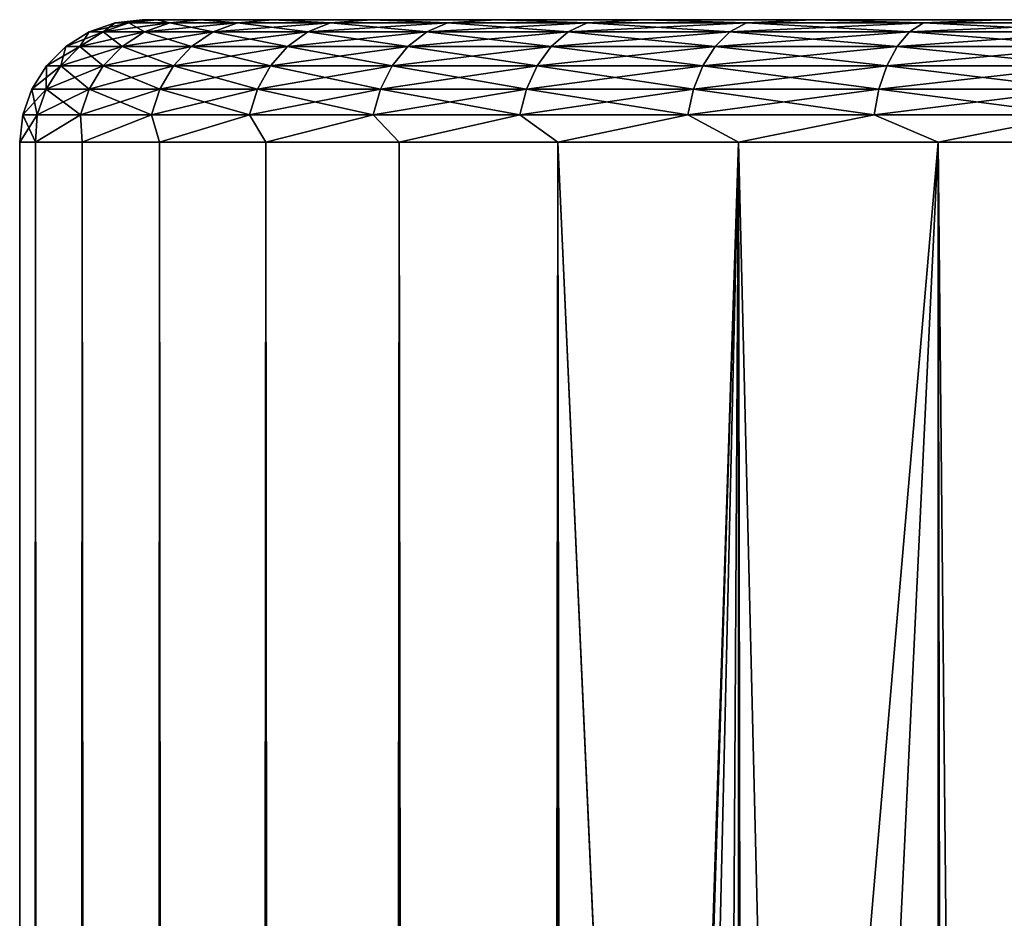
# Model space of a CAD drawing. Extents: x -265 to 265, y 0 to 1027.
# Tile 286 of 295: x 235 to 243, y 1013 to 1020. Entities that reach past the tile are written whole.
import ezdxf

# ---------------------------------------------------------------- set-up
doc = ezdxf.new("R2010")
doc.units = 0
doc.header["$LTSCALE"] = 41.718519
for name, color, linetype in [('102', 7, 'CONTINUOUS'), ('103', 7, 'CONTINUOUS'), ('104', 7, 'CONTINUOUS'), ('107', 7, 'CONTINUOUS'), ('108', 7, 'CONTINUOUS')]:
    doc.layers.add(name, color=color, linetype=linetype)

msp = doc.modelspace()

# ---------------------------------------------------------------- linework, layer by layer
at = {"layer": '102', "color": 7, "linetype": 'CONTINUOUS'}
for points in [[(236, 1020), (236.1198, 1020, 1.8273), (236.1198, 1020, -1.8273), (236, 1020)], [(236.1198, 1020, 1.8273), (236.477, 1020, 3.6234), (236.1198, 1020, -1.8273), (236.1198, 1020, 1.8273)], [(236.1198, 1020, -1.8273), (236.477, 1020, 3.6234), (236.477, 1020, -3.6234), (236.1198, 1020, -1.8273)], [(236.477, 1020, 3.6234), (237.0657, 1020, 5.3575), (236.477, 1020, -3.6234), (236.477, 1020, 3.6234)], [(236.477, 1020, -3.6234), (237.0657, 1020, 5.3575), (237.0657, 1020, -5.3575), (236.477, 1020, -3.6234)], [(237.0657, 1020, 5.3575), (237.8756, 1020, 7), (237.0657, 1020, -5.3575), (237.0657, 1020, 5.3575)], [(237.0657, 1020, -5.3575), (237.8756, 1020, 7), (237.8756, 1020, -7), (237.0657, 1020, -5.3575)], [(237.8756, 1020, 7), (238.893, 1020, 8.5226), (237.8756, 1020, -7), (237.8756, 1020, 7)], [(237.8756, 1020, -7), (238.893, 1020, 8.5226), (238.893, 1020, -8.5226), (237.8756, 1020, -7)], [(238.893, 1020, 8.5226), (240.1005, 1020, 9.8995), (238.893, 1020, -8.5226), (238.893, 1020, 8.5226)], [(238.893, 1020, -8.5226), (240.1005, 1020, 9.8995), (240.1005, 1020, -9.8995), (238.893, 1020, -8.5226)], [(240.1005, 1020, 9.8995), (241.4773, 1020, 11.1069), (240.1005, 1020, -9.8995), (240.1005, 1020, 9.8995)], [(240.1005, 1020, -9.8995), (241.4773, 1020, 11.1069), (241.4773, 1020, -11.1069), (240.1005, 1020, -9.8995)], [(241.4773, 1020, 11.1069), (243, 1020, 12.1243), (241.4773, 1020, -11.1069), (241.4773, 1020, 11.1069)], [(241.4773, 1020, -11.1069), (243, 1020, 12.1243), (243, 1020, -12.1243), (241.4773, 1020, -11.1069)], [(243, 1020, 12.1243), (244.6424, 1020, 12.9343), (243, 1020, -12.1243), (243, 1020, 12.1243)], [(243, 1020, -12.1243), (244.6424, 1020, 12.9343), (244.6424, 1020, -12.9343), (243, 1020, -12.1243)]]:
    msp.add_3dface(points, dxfattribs=at)
at = {"layer": '103', "color": 7, "linetype": 'CONTINUOUS'}
for points in [[(235, 1), (235.1283, 1, 1.9579), (235, 1019), (235, 1)], [(235, 1019), (235.1283, 1, 1.9579), (235.1283, 1019, 1.9579), (235, 1019)], [(235.1283, 1, 1.9579), (235.5111, 1, 3.8823), (235.1283, 1019, 1.9579), (235.1283, 1, 1.9579)], [(235.1283, 1019, 1.9579), (235.5111, 1, 3.8823), (235.5111, 1019, 3.8823), (235.1283, 1019, 1.9579)], [(235.5111, 1, 3.8823), (236.1418, 1, 5.7403), (235.5111, 1019, 3.8823), (235.5111, 1, 3.8823)], [(235.5111, 1019, 3.8823), (236.1418, 1, 5.7403), (236.1418, 1019, 5.7403), (235.5111, 1019, 3.8823)], [(236.1418, 1, 5.7403), (237.0096, 1, 7.5), (236.1418, 1019, 5.7403), (236.1418, 1, 5.7403)], [(236.1418, 1019, 5.7403), (237.0096, 1, 7.5), (237.0096, 1019, 7.5), (236.1418, 1019, 5.7403)], [(237.0096, 1, 7.5), (238.0997, 1, 9.1314), (237.0096, 1019, 7.5), (237.0096, 1, 7.5)], [(237.0096, 1019, 7.5), (238.0997, 1, 9.1314), (238.0997, 1019, 9.1314), (237.0096, 1019, 7.5)], [(238.0997, 1, 9.1314), (239.3934, 1, 10.6066), (238.0997, 1019, 9.1314), (238.0997, 1, 9.1314)], [(238.0997, 1019, 9.1314), (239.3934, 1, 10.6066), (239.3934, 1019, 10.6066), (238.0997, 1019, 9.1314)], [(239.3934, 1, 10.6066), (240.8686, 1, 11.9003), (239.3934, 1019, 10.6066), (239.3934, 1, 10.6066)], [(239.3934, 1019, 10.6066), (240.8686, 1, 11.9003), (240.8686, 1019, 11.9003), (239.3934, 1019, 10.6066)], [(240.8686, 1, 11.9003), (242.5, 1, 12.9904), (240.8686, 1019, 11.9003), (240.8686, 1, 11.9003)], [(240.8686, 1019, 11.9003), (242.5, 1, 12.9904), (242.5, 1019, 12.9904), (240.8686, 1019, 11.9003)], [(242.5, 1, 12.9904), (244.2597, 1, 13.8582), (242.5, 1019, 12.9904), (242.5, 1, 12.9904)], [(242.5, 1019, 12.9904), (244.2597, 1, 13.8582), (244.2597, 1019, 13.8582), (242.5, 1019, 12.9904)]]:
    msp.add_3dface(points, dxfattribs=at)
at = {"layer": '104', "color": 7, "linetype": 'CONTINUOUS'}
for points in [[(235, 1), (235, 1019), (235.1283, 1019, -1.9579), (235, 1)], [(235.1283, 1, -1.9579), (235, 1), (235.1283, 1019, -1.9579), (235.1283, 1, -1.9579)], [(235.5111, 1, -3.8823), (235.1283, 1, -1.9579), (235.5111, 1019, -3.8823), (235.5111, 1, -3.8823)], [(235.5111, 1019, -3.8823), (235.1283, 1, -1.9579), (235.1283, 1019, -1.9579), (235.5111, 1019, -3.8823)], [(236.1418, 1, -5.7403), (235.5111, 1, -3.8823), (236.1418, 1019, -5.7403), (236.1418, 1, -5.7403)], [(236.1418, 1019, -5.7403), (235.5111, 1, -3.8823), (235.5111, 1019, -3.8823), (236.1418, 1019, -5.7403)], [(237.0096, 1, -7.5), (236.1418, 1, -5.7403), (237.0096, 1019, -7.5), (237.0096, 1, -7.5)], [(237.0096, 1019, -7.5), (236.1418, 1, -5.7403), (236.1418, 1019, -5.7403), (237.0096, 1019, -7.5)], [(238.0997, 1, -9.1314), (237.0096, 1, -7.5), (238.0997, 1019, -9.1314), (238.0997, 1, -9.1314)], [(238.0997, 1019, -9.1314), (237.0096, 1, -7.5), (237.0096, 1019, -7.5), (238.0997, 1019, -9.1314)], [(239.3934, 1, -10.6066), (238.0997, 1, -9.1314), (239.3934, 1019, -10.6066), (239.3934, 1, -10.6066)], [(239.3934, 1019, -10.6066), (238.0997, 1, -9.1314), (238.0997, 1019, -9.1314), (239.3934, 1019, -10.6066)], [(239.3934, 1, -10.6066), (239.3934, 1019, -10.6066), (240.25, 1000, -11.399), (239.3934, 1, -10.6066)], [(239.3934, 1019, -10.6066), (240.8686, 1019, -11.9003), (240.25, 1000, -11.399), (239.3934, 1019, -10.6066)], [(240.25, 1000, -11.399), (240.8686, 1019, -11.9003), (240.3049, 1001.0332, -11.4457), (240.25, 1000, -11.399)], [(240.3049, 1001.0332, -11.4457), (240.8686, 1019, -11.9003), (240.475, 1002.0825, -11.5877), (240.3049, 1001.0332, -11.4457)], [(240.475, 1002.0825, -11.5877), (240.8686, 1019, -11.9003), (240.7756, 1003.158, -11.8284), (240.475, 1002.0825, -11.5877)], [(240.7756, 1003.158, -11.8284), (240.8686, 1019, -11.9003), (241.2277, 1004.2554, -12.1674), (240.7756, 1003.158, -11.8284)], [(240.8686, 1019, -11.9003), (242.5, 1019, -12.9904), (241.2277, 1004.2554, -12.1674), (240.8686, 1019, -11.9003)], [(241.2277, 1004.2554, -12.1674), (242.5, 1019, -12.9904), (241.8467, 1005.3466, -12.5906), (241.2277, 1004.2554, -12.1674)], [(241.8467, 1005.3466, -12.5906), (242.5, 1019, -12.9904), (242.6263, 1006.379, -13.0625), (241.8467, 1005.3466, -12.5906)], [(242.5, 1019, -12.9904), (244.2597, 1019, -13.8582), (242.6263, 1006.379, -13.0625), (242.5, 1019, -12.9904)], [(242.6263, 1006.379, -13.0625), (244.2597, 1019, -13.8582), (243.5387, 1007.3016, -13.537), (242.6263, 1006.379, -13.0625)]]:
    msp.add_3dface(points, dxfattribs=at)
at = {"layer": '107', "color": 7, "linetype": 'CONTINUOUS'}
for points in [[(235.6807, 1019.9014, 1.8089), (235.7786, 1019.9752), (235.5669, 1019.9014), (235.6807, 1019.9014, 1.8089)], [(235.8907, 1019.9752, 1.7824), (235.7786, 1019.9752), (235.6807, 1019.9014, 1.8089), (235.8907, 1019.9752, 1.7824)], [(236.0204, 1019.9014, 3.5894), (235.8907, 1019.9752, 1.7824), (235.6807, 1019.9014, 1.8089), (236.0204, 1019.9014, 3.5894)], [(235.8907, 1019.9752, 1.7824), (236, 1020), (235.7786, 1019.9752), (235.8907, 1019.9752, 1.7824)], [(236.1198, 1020, 1.8273), (236, 1020), (235.8907, 1019.9752, 1.7824), (236.1198, 1020, 1.8273)], [(236.2254, 1019.9752, 3.5367), (236.1198, 1020, 1.8273), (235.8907, 1019.9752, 1.7824), (236.2254, 1019.9752, 3.5367)], [(236.2254, 1019.9752, 3.5367), (235.8907, 1019.9752, 1.7824), (236.0204, 1019.9014, 3.5894), (236.2254, 1019.9752, 3.5367)], [(236.5805, 1019.9014, 5.3132), (236.2254, 1019.9752, 3.5367), (236.0204, 1019.9014, 3.5894), (236.5805, 1019.9014, 5.3132)], [(236.477, 1020, 3.6234), (236.1198, 1020, 1.8273), (236.2254, 1019.9752, 3.5367), (236.477, 1020, 3.6234)], [(236.7773, 1019.9752, 5.2353), (236.477, 1020, 3.6234), (236.2254, 1019.9752, 3.5367), (236.7773, 1019.9752, 5.2353)], [(236.7773, 1019.9752, 5.2353), (236.2254, 1019.9752, 3.5367), (236.5805, 1019.9014, 5.3132), (236.7773, 1019.9752, 5.2353)], [(237.0657, 1020, 5.3575), (236.477, 1020, 3.6234), (236.7773, 1019.9752, 5.2353), (237.0657, 1020, 5.3575)], [(237.3522, 1019.9014, 6.9532), (236.7773, 1019.9752, 5.2353), (236.5805, 1019.9014, 5.3132), (237.3522, 1019.9014, 6.9532)], [(237.5377, 1019.9752, 6.8512), (237.0657, 1020, 5.3575), (236.7773, 1019.9752, 5.2353), (237.5377, 1019.9752, 6.8512)], [(237.5377, 1019.9752, 6.8512), (236.7773, 1019.9752, 5.2353), (237.3522, 1019.9014, 6.9532), (237.5377, 1019.9752, 6.8512)], [(237.8756, 1020, 7), (237.0657, 1020, 5.3575), (237.5377, 1019.9752, 6.8512), (237.8756, 1020, 7)], [(238.3234, 1019.9014, 8.4835), (237.5377, 1019.9752, 6.8512), (237.3522, 1019.9014, 6.9532), (238.3234, 1019.9014, 8.4835)], [(238.4946, 1019.9752, 8.3591), (237.8756, 1020, 7), (237.5377, 1019.9752, 6.8512), (238.4946, 1019.9752, 8.3591)], [(238.4946, 1019.9752, 8.3591), (237.5377, 1019.9752, 6.8512), (238.3234, 1019.9014, 8.4835), (238.4946, 1019.9752, 8.3591)], [(238.893, 1020, 8.5226), (237.8756, 1020, 7), (238.4946, 1019.9752, 8.3591), (238.893, 1020, 8.5226)], [(239.4787, 1019.9014, 9.8801), (238.4946, 1019.9752, 8.3591), (238.3234, 1019.9014, 8.4835), (239.4787, 1019.9014, 9.8801)], [(239.633, 1019.9752, 9.7352), (238.893, 1020, 8.5226), (238.4946, 1019.9752, 8.3591), (239.633, 1019.9752, 9.7352)], [(239.633, 1019.9752, 9.7352), (238.4946, 1019.9752, 8.3591), (239.4787, 1019.9014, 9.8801), (239.633, 1019.9752, 9.7352)], [(240.1005, 1020, 9.8995), (238.893, 1020, 8.5226), (239.633, 1019.9752, 9.7352), (240.1005, 1020, 9.8995)], [(240.8, 1019.9014, 11.1209), (239.633, 1019.9752, 9.7352), (239.4787, 1019.9014, 9.8801), (240.8, 1019.9014, 11.1209)], [(240.9349, 1019.9752, 10.9578), (240.1005, 1020, 9.8995), (239.633, 1019.9752, 9.7352), (240.9349, 1019.9752, 10.9578)], [(240.9349, 1019.9752, 10.9578), (239.633, 1019.9752, 9.7352), (240.8, 1019.9014, 11.1209), (240.9349, 1019.9752, 10.9578)], [(241.4773, 1020, 11.1069), (240.1005, 1020, 9.8995), (240.9349, 1019.9752, 10.9578), (241.4773, 1020, 11.1069)], [(242.2664, 1019.9014, 12.1862), (240.9349, 1019.9752, 10.9578), (240.8, 1019.9014, 11.1209), (242.2664, 1019.9014, 12.1862)], [(242.3798, 1019.9752, 12.0075), (241.4773, 1020, 11.1069), (240.9349, 1019.9752, 10.9578), (242.3798, 1019.9752, 12.0075)], [(242.3798, 1019.9752, 12.0075), (240.9349, 1019.9752, 10.9578), (242.2664, 1019.9014, 12.1862), (242.3798, 1019.9752, 12.0075)], [(243, 1020, 12.1243), (241.4773, 1020, 11.1069), (242.3798, 1019.9752, 12.0075), (243, 1020, 12.1243)], [(243.8547, 1019.9014, 13.0594), (242.3798, 1019.9752, 12.0075), (242.2664, 1019.9014, 12.1862), (243.8547, 1019.9014, 13.0594)], [(243.9448, 1019.9752, 12.8679), (243, 1020, 12.1243), (242.3798, 1019.9752, 12.0075), (243.9448, 1019.9752, 12.8679)], [(243.9448, 1019.9752, 12.8679), (242.3798, 1019.9752, 12.0075), (243.8547, 1019.9014, 13.0594), (243.9448, 1019.9752, 12.8679)], [(244.6424, 1020, 12.9343), (243, 1020, 12.1243), (243.9448, 1019.9752, 12.8679), (244.6424, 1020, 12.9343)], [(235.4923, 1019.7823, 1.8327), (235.5669, 1019.9014), (235.377, 1019.7823), (235.4923, 1019.7823, 1.8327)], [(235.6807, 1019.9014, 1.8089), (235.5669, 1019.9014), (235.4923, 1019.7823, 1.8327), (235.6807, 1019.9014, 1.8089)], [(235.8364, 1019.7823, 3.6366), (235.6807, 1019.9014, 1.8089), (235.4923, 1019.7823, 1.8327), (235.8364, 1019.7823, 3.6366)], [(236.0204, 1019.9014, 3.5894), (235.6807, 1019.9014, 1.8089), (235.8364, 1019.7823, 3.6366), (236.0204, 1019.9014, 3.5894)], [(236.4039, 1019.7823, 5.3831), (236.0204, 1019.9014, 3.5894), (235.8364, 1019.7823, 3.6366), (236.4039, 1019.7823, 5.3831)], [(236.5805, 1019.9014, 5.3132), (236.0204, 1019.9014, 3.5894), (236.4039, 1019.7823, 5.3831), (236.5805, 1019.9014, 5.3132)], [(237.1858, 1019.7823, 7.0447), (236.5805, 1019.9014, 5.3132), (236.4039, 1019.7823, 5.3831), (237.1858, 1019.7823, 7.0447)], [(237.3522, 1019.9014, 6.9532), (236.5805, 1019.9014, 5.3132), (237.1858, 1019.7823, 7.0447), (237.3522, 1019.9014, 6.9532)], [(238.1698, 1019.7823, 8.5952), (237.3522, 1019.9014, 6.9532), (237.1858, 1019.7823, 7.0447), (238.1698, 1019.7823, 8.5952)], [(238.3234, 1019.9014, 8.4835), (237.3522, 1019.9014, 6.9532), (238.1698, 1019.7823, 8.5952), (238.3234, 1019.9014, 8.4835)], [(239.3403, 1019.7823, 10.0101), (238.3234, 1019.9014, 8.4835), (238.1698, 1019.7823, 8.5952), (239.3403, 1019.7823, 10.0101)], [(239.4787, 1019.9014, 9.8801), (238.3234, 1019.9014, 8.4835), (239.3403, 1019.7823, 10.0101), (239.4787, 1019.9014, 9.8801)], [(240.679, 1019.7823, 11.2672), (239.4787, 1019.9014, 9.8801), (239.3403, 1019.7823, 10.0101), (240.679, 1019.7823, 11.2672)], [(240.8, 1019.9014, 11.1209), (239.4787, 1019.9014, 9.8801), (240.679, 1019.7823, 11.2672), (240.8, 1019.9014, 11.1209)], [(242.1646, 1019.7823, 12.3466), (240.8, 1019.9014, 11.1209), (240.679, 1019.7823, 11.2672), (242.1646, 1019.7823, 12.3466)], [(242.2664, 1019.9014, 12.1862), (240.8, 1019.9014, 11.1209), (242.1646, 1019.7823, 12.3466), (242.2664, 1019.9014, 12.1862)], [(243.7738, 1019.7823, 13.2313), (242.2664, 1019.9014, 12.1862), (242.1646, 1019.7823, 12.3466), (243.7738, 1019.7823, 13.2313)], [(243.8547, 1019.9014, 13.0594), (242.2664, 1019.9014, 12.1862), (243.7738, 1019.7823, 13.2313), (243.8547, 1019.9014, 13.0594)], [(235.335, 1019.6238, 1.8526), (235.377, 1019.7823), (235.2184, 1019.6238), (235.335, 1019.6238, 1.8526)], [(235.4923, 1019.7823, 1.8327), (235.377, 1019.7823), (235.335, 1019.6238, 1.8526), (235.4923, 1019.7823, 1.8327)], [(235.6828, 1019.6238, 3.676), (235.4923, 1019.7823, 1.8327), (235.335, 1019.6238, 1.8526), (235.6828, 1019.6238, 3.676)], [(235.8364, 1019.7823, 3.6366), (235.4923, 1019.7823, 1.8327), (235.6828, 1019.6238, 3.676), (235.8364, 1019.7823, 3.6366)], [(236.2565, 1019.6238, 5.4415), (235.8364, 1019.7823, 3.6366), (235.6828, 1019.6238, 3.676), (236.2565, 1019.6238, 5.4415)], [(236.4039, 1019.7823, 5.3831), (235.8364, 1019.7823, 3.6366), (236.2565, 1019.6238, 5.4415), (236.4039, 1019.7823, 5.3831)], [(237.0468, 1019.6238, 7.1211), (236.4039, 1019.7823, 5.3831), (236.2565, 1019.6238, 5.4415), (237.0468, 1019.6238, 7.1211)], [(237.1858, 1019.7823, 7.0447), (236.4039, 1019.7823, 5.3831), (237.0468, 1019.6238, 7.1211), (237.1858, 1019.7823, 7.0447)], [(238.0415, 1019.6238, 8.6884), (237.1858, 1019.7823, 7.0447), (237.0468, 1019.6238, 7.1211), (238.0415, 1019.6238, 8.6884)], [(238.1698, 1019.7823, 8.5952), (237.1858, 1019.7823, 7.0447), (238.0415, 1019.6238, 8.6884), (238.1698, 1019.7823, 8.5952)], [(239.2247, 1019.6238, 10.1187), (238.1698, 1019.7823, 8.5952), (238.0415, 1019.6238, 8.6884), (239.2247, 1019.6238, 10.1187)], [(239.3403, 1019.7823, 10.0101), (238.1698, 1019.7823, 8.5952), (239.2247, 1019.6238, 10.1187), (239.3403, 1019.7823, 10.0101)], [(240.5779, 1019.6238, 11.3894), (239.3403, 1019.7823, 10.0101), (239.2247, 1019.6238, 10.1187), (240.5779, 1019.6238, 11.3894)], [(240.679, 1019.7823, 11.2672), (239.3403, 1019.7823, 10.0101), (240.5779, 1019.6238, 11.3894), (240.679, 1019.7823, 11.2672)], [(242.0796, 1019.6238, 12.4805), (240.679, 1019.7823, 11.2672), (240.5779, 1019.6238, 11.3894), (242.0796, 1019.6238, 12.4805)], [(242.1646, 1019.7823, 12.3466), (240.679, 1019.7823, 11.2672), (242.0796, 1019.6238, 12.4805), (242.1646, 1019.7823, 12.3466)], [(243.7063, 1019.6238, 13.3747), (242.1646, 1019.7823, 12.3466), (242.0796, 1019.6238, 12.4805), (243.7063, 1019.6238, 13.3747)], [(243.7738, 1019.7823, 13.2313), (242.1646, 1019.7823, 12.3466), (243.7063, 1019.6238, 13.3747), (243.7738, 1019.7823, 13.2313)], [(235.2166, 1019.4341, 1.8676), (235.2184, 1019.6238), (235.0991, 1019.4341), (235.2166, 1019.4341, 1.8676)], [(235.335, 1019.6238, 1.8526), (235.2184, 1019.6238), (235.2166, 1019.4341, 1.8676), (235.335, 1019.6238, 1.8526)], [(235.5673, 1019.4341, 3.7057), (235.335, 1019.6238, 1.8526), (235.2166, 1019.4341, 1.8676), (235.5673, 1019.4341, 3.7057)], [(235.6828, 1019.6238, 3.676), (235.335, 1019.6238, 1.8526), (235.5673, 1019.4341, 3.7057), (235.6828, 1019.6238, 3.676)], [(236.1455, 1019.4341, 5.4854), (235.6828, 1019.6238, 3.676), (235.5673, 1019.4341, 3.7057), (236.1455, 1019.4341, 5.4854)], [(236.2565, 1019.6238, 5.4415), (235.6828, 1019.6238, 3.676), (236.1455, 1019.4341, 5.4854), (236.2565, 1019.6238, 5.4415)], [(236.9423, 1019.4341, 7.1785), (236.2565, 1019.6238, 5.4415), (236.1455, 1019.4341, 5.4854), (236.9423, 1019.4341, 7.1785)], [(237.0468, 1019.6238, 7.1211), (236.2565, 1019.6238, 5.4415), (236.9423, 1019.4341, 7.1785), (237.0468, 1019.6238, 7.1211)], [(237.9449, 1019.4341, 8.7585), (237.0468, 1019.6238, 7.1211), (236.9423, 1019.4341, 7.1785), (237.9449, 1019.4341, 8.7585)], [(238.0415, 1019.6238, 8.6884), (237.0468, 1019.6238, 7.1211), (237.9449, 1019.4341, 8.7585), (238.0415, 1019.6238, 8.6884)], [(239.1377, 1019.4341, 10.2003), (238.0415, 1019.6238, 8.6884), (237.9449, 1019.4341, 8.7585), (239.1377, 1019.4341, 10.2003)], [(239.2247, 1019.6238, 10.1187), (238.0415, 1019.6238, 8.6884), (239.1377, 1019.4341, 10.2003), (239.2247, 1019.6238, 10.1187)], [(240.5018, 1019.4341, 11.4813), (239.2247, 1019.6238, 10.1187), (239.1377, 1019.4341, 10.2003), (240.5018, 1019.4341, 11.4813)], [(240.5779, 1019.6238, 11.3894), (239.2247, 1019.6238, 10.1187), (240.5018, 1019.4341, 11.4813), (240.5779, 1019.6238, 11.3894)], [(242.0157, 1019.4341, 12.5812), (240.5779, 1019.6238, 11.3894), (240.5018, 1019.4341, 11.4813), (242.0157, 1019.4341, 12.5812)], [(242.0796, 1019.6238, 12.4805), (240.5779, 1019.6238, 11.3894), (242.0157, 1019.4341, 12.5812), (242.0796, 1019.6238, 12.4805)], [(243.6555, 1019.4341, 13.4827), (242.0796, 1019.6238, 12.4805), (242.0157, 1019.4341, 12.5812), (243.6555, 1019.4341, 13.4827)], [(243.7063, 1019.6238, 13.3747), (242.0796, 1019.6238, 12.4805), (243.6555, 1019.4341, 13.4827), (243.7063, 1019.6238, 13.3747)], [(235.1432, 1019.2225, 1.8769), (235.0991, 1019.4341), (235.0251, 1019.2225), (235.1432, 1019.2225, 1.8769)], [(235.2166, 1019.4341, 1.8676), (235.0991, 1019.4341), (235.1432, 1019.2225, 1.8769), (235.2166, 1019.4341, 1.8676)], [(235.4955, 1019.2225, 3.7241), (235.2166, 1019.4341, 1.8676), (235.1432, 1019.2225, 1.8769), (235.4955, 1019.2225, 3.7241)], [(235.5673, 1019.4341, 3.7057), (235.2166, 1019.4341, 1.8676), (235.4955, 1019.2225, 3.7241), (235.5673, 1019.4341, 3.7057)], [(236.0767, 1019.2225, 5.5126), (235.5673, 1019.4341, 3.7057), (235.4955, 1019.2225, 3.7241), (236.0767, 1019.2225, 5.5126)], [(236.1455, 1019.4341, 5.4854), (235.5673, 1019.4341, 3.7057), (236.0767, 1019.2225, 5.5126), (236.1455, 1019.4341, 5.4854)], [(236.8774, 1019.2225, 7.2142), (236.1455, 1019.4341, 5.4854), (236.0767, 1019.2225, 5.5126), (236.8774, 1019.2225, 7.2142)], [(236.9423, 1019.4341, 7.1785), (236.1455, 1019.4341, 5.4854), (236.8774, 1019.2225, 7.2142), (236.9423, 1019.4341, 7.1785)], [(237.885, 1019.2225, 8.802), (236.9423, 1019.4341, 7.1785), (236.8774, 1019.2225, 7.2142), (237.885, 1019.2225, 8.802)], [(237.9449, 1019.4341, 8.7585), (236.9423, 1019.4341, 7.1785), (237.885, 1019.2225, 8.802), (237.9449, 1019.4341, 8.7585)], [(239.0837, 1019.2225, 10.251), (237.9449, 1019.4341, 8.7585), (237.885, 1019.2225, 8.802), (239.0837, 1019.2225, 10.251)], [(239.1377, 1019.4341, 10.2003), (237.9449, 1019.4341, 8.7585), (239.0837, 1019.2225, 10.251), (239.1377, 1019.4341, 10.2003)], [(240.4546, 1019.2225, 11.5384), (239.1377, 1019.4341, 10.2003), (239.0837, 1019.2225, 10.251), (240.4546, 1019.2225, 11.5384)], [(240.5018, 1019.4341, 11.4813), (239.1377, 1019.4341, 10.2003), (240.4546, 1019.2225, 11.5384), (240.5018, 1019.4341, 11.4813)], [(241.976, 1019.2225, 12.6437), (240.5018, 1019.4341, 11.4813), (240.4546, 1019.2225, 11.5384), (241.976, 1019.2225, 12.6437)], [(242.0157, 1019.4341, 12.5812), (240.5018, 1019.4341, 11.4813), (241.976, 1019.2225, 12.6437), (242.0157, 1019.4341, 12.5812)], [(243.624, 1019.2225, 13.5497), (242.0157, 1019.4341, 12.5812), (241.976, 1019.2225, 12.6437), (243.624, 1019.2225, 13.5497)], [(243.6555, 1019.4341, 13.4827), (242.0157, 1019.4341, 12.5812), (243.624, 1019.2225, 13.5497), (243.6555, 1019.4341, 13.4827)], [(235, 1019), (235.1283, 1019, 1.9579), (235.0251, 1019.2225), (235, 1019)], [(235.1283, 1019, 1.9579), (235.1432, 1019.2225, 1.8769), (235.0251, 1019.2225), (235.1283, 1019, 1.9579)], [(235.1283, 1019, 1.9579), (235.5111, 1019, 3.8823), (235.4955, 1019.2225, 3.7241), (235.1283, 1019, 1.9579)], [(235.1283, 1019, 1.9579), (235.4955, 1019.2225, 3.7241), (235.1432, 1019.2225, 1.8769), (235.1283, 1019, 1.9579)], [(235.5111, 1019, 3.8823), (236.0767, 1019.2225, 5.5126), (235.4955, 1019.2225, 3.7241), (235.5111, 1019, 3.8823)], [(235.5111, 1019, 3.8823), (236.1418, 1019, 5.7403), (236.0767, 1019.2225, 5.5126), (235.5111, 1019, 3.8823)], [(236.1418, 1019, 5.7403), (236.8774, 1019.2225, 7.2142), (236.0767, 1019.2225, 5.5126), (236.1418, 1019, 5.7403)], [(236.1418, 1019, 5.7403), (237.0096, 1019, 7.5), (236.8774, 1019.2225, 7.2142), (236.1418, 1019, 5.7403)], [(237.0096, 1019, 7.5), (237.885, 1019.2225, 8.802), (236.8774, 1019.2225, 7.2142), (237.0096, 1019, 7.5)], [(237.0096, 1019, 7.5), (238.0997, 1019, 9.1314), (237.885, 1019.2225, 8.802), (237.0096, 1019, 7.5)], [(238.0997, 1019, 9.1314), (239.0837, 1019.2225, 10.251), (237.885, 1019.2225, 8.802), (238.0997, 1019, 9.1314)], [(238.0997, 1019, 9.1314), (239.3934, 1019, 10.6066), (239.0837, 1019.2225, 10.251), (238.0997, 1019, 9.1314)], [(239.3934, 1019, 10.6066), (240.4546, 1019.2225, 11.5384), (239.0837, 1019.2225, 10.251), (239.3934, 1019, 10.6066)], [(239.3934, 1019, 10.6066), (240.8686, 1019, 11.9003), (240.4546, 1019.2225, 11.5384), (239.3934, 1019, 10.6066)], [(240.8686, 1019, 11.9003), (241.976, 1019.2225, 12.6437), (240.4546, 1019.2225, 11.5384), (240.8686, 1019, 11.9003)], [(240.8686, 1019, 11.9003), (242.5, 1019, 12.9904), (241.976, 1019.2225, 12.6437), (240.8686, 1019, 11.9003)], [(242.5, 1019, 12.9904), (243.624, 1019.2225, 13.5497), (241.976, 1019.2225, 12.6437), (242.5, 1019, 12.9904)], [(242.5, 1019, 12.9904), (244.2597, 1019, 13.8582), (243.624, 1019.2225, 13.5497), (242.5, 1019, 12.9904)]]:
    msp.add_3dface(points, dxfattribs=at)
at = {"layer": '108', "color": 7, "linetype": 'CONTINUOUS'}
for points in [[(235.5669, 1019.9014), (235.7786, 1019.9752), (235.8907, 1019.9752, -1.7824), (235.5669, 1019.9014)], [(235.5669, 1019.9014), (235.8907, 1019.9752, -1.7824), (235.6807, 1019.9014, -1.8089), (235.5669, 1019.9014)], [(235.8907, 1019.9752, -1.7824), (236.2254, 1019.9752, -3.5367), (235.6807, 1019.9014, -1.8089), (235.8907, 1019.9752, -1.7824)], [(235.6807, 1019.9014, -1.8089), (236.2254, 1019.9752, -3.5367), (236.0204, 1019.9014, -3.5894), (235.6807, 1019.9014, -1.8089)], [(236, 1020), (236.1198, 1020, -1.8273), (235.7786, 1019.9752), (236, 1020)], [(235.7786, 1019.9752), (236.1198, 1020, -1.8273), (235.8907, 1019.9752, -1.7824), (235.7786, 1019.9752)], [(235.8907, 1019.9752, -1.7824), (236.1198, 1020, -1.8273), (236.2254, 1019.9752, -3.5367), (235.8907, 1019.9752, -1.7824)], [(236.2254, 1019.9752, -3.5367), (236.7773, 1019.9752, -5.2353), (236.0204, 1019.9014, -3.5894), (236.2254, 1019.9752, -3.5367)], [(236.0204, 1019.9014, -3.5894), (236.7773, 1019.9752, -5.2353), (236.5805, 1019.9014, -5.3132), (236.0204, 1019.9014, -3.5894)], [(236.1198, 1020, -1.8273), (236.477, 1020, -3.6234), (236.2254, 1019.9752, -3.5367), (236.1198, 1020, -1.8273)], [(236.2254, 1019.9752, -3.5367), (236.477, 1020, -3.6234), (236.7773, 1019.9752, -5.2353), (236.2254, 1019.9752, -3.5367)], [(236.477, 1020, -3.6234), (237.0657, 1020, -5.3575), (236.7773, 1019.9752, -5.2353), (236.477, 1020, -3.6234)], [(236.7773, 1019.9752, -5.2353), (237.5377, 1019.9752, -6.8512), (236.5805, 1019.9014, -5.3132), (236.7773, 1019.9752, -5.2353)], [(236.5805, 1019.9014, -5.3132), (237.5377, 1019.9752, -6.8512), (237.3522, 1019.9014, -6.9532), (236.5805, 1019.9014, -5.3132)], [(236.7773, 1019.9752, -5.2353), (237.0657, 1020, -5.3575), (237.5377, 1019.9752, -6.8512), (236.7773, 1019.9752, -5.2353)], [(237.0657, 1020, -5.3575), (237.8756, 1020, -7), (237.5377, 1019.9752, -6.8512), (237.0657, 1020, -5.3575)], [(237.5377, 1019.9752, -6.8512), (238.4946, 1019.9752, -8.3591), (237.3522, 1019.9014, -6.9532), (237.5377, 1019.9752, -6.8512)], [(237.3522, 1019.9014, -6.9532), (238.4946, 1019.9752, -8.3591), (238.3234, 1019.9014, -8.4835), (237.3522, 1019.9014, -6.9532)], [(237.5377, 1019.9752, -6.8512), (237.8756, 1020, -7), (238.4946, 1019.9752, -8.3591), (237.5377, 1019.9752, -6.8512)], [(237.8756, 1020, -7), (238.893, 1020, -8.5226), (238.4946, 1019.9752, -8.3591), (237.8756, 1020, -7)], [(238.4946, 1019.9752, -8.3591), (239.633, 1019.9752, -9.7352), (238.3234, 1019.9014, -8.4835), (238.4946, 1019.9752, -8.3591)], [(238.3234, 1019.9014, -8.4835), (239.633, 1019.9752, -9.7352), (239.4787, 1019.9014, -9.8801), (238.3234, 1019.9014, -8.4835)], [(238.4946, 1019.9752, -8.3591), (238.893, 1020, -8.5226), (239.633, 1019.9752, -9.7352), (238.4946, 1019.9752, -8.3591)], [(238.893, 1020, -8.5226), (240.1005, 1020, -9.8995), (239.633, 1019.9752, -9.7352), (238.893, 1020, -8.5226)], [(239.633, 1019.9752, -9.7352), (240.9349, 1019.9752, -10.9578), (239.4787, 1019.9014, -9.8801), (239.633, 1019.9752, -9.7352)], [(239.4787, 1019.9014, -9.8801), (240.9349, 1019.9752, -10.9578), (240.8, 1019.9014, -11.1209), (239.4787, 1019.9014, -9.8801)], [(239.633, 1019.9752, -9.7352), (240.1005, 1020, -9.8995), (240.9349, 1019.9752, -10.9578), (239.633, 1019.9752, -9.7352)], [(240.1005, 1020, -9.8995), (241.4773, 1020, -11.1069), (240.9349, 1019.9752, -10.9578), (240.1005, 1020, -9.8995)], [(240.9349, 1019.9752, -10.9578), (242.3798, 1019.9752, -12.0075), (240.8, 1019.9014, -11.1209), (240.9349, 1019.9752, -10.9578)], [(240.8, 1019.9014, -11.1209), (242.3798, 1019.9752, -12.0075), (242.2664, 1019.9014, -12.1862), (240.8, 1019.9014, -11.1209)], [(240.9349, 1019.9752, -10.9578), (241.4773, 1020, -11.1069), (242.3798, 1019.9752, -12.0075), (240.9349, 1019.9752, -10.9578)], [(241.4773, 1020, -11.1069), (243, 1020, -12.1243), (242.3798, 1019.9752, -12.0075), (241.4773, 1020, -11.1069)], [(242.3798, 1019.9752, -12.0075), (243.9448, 1019.9752, -12.8679), (242.2664, 1019.9014, -12.1862), (242.3798, 1019.9752, -12.0075)], [(242.2664, 1019.9014, -12.1862), (243.9448, 1019.9752, -12.8679), (243.8547, 1019.9014, -13.0594), (242.2664, 1019.9014, -12.1862)], [(242.3798, 1019.9752, -12.0075), (243, 1020, -12.1243), (243.9448, 1019.9752, -12.8679), (242.3798, 1019.9752, -12.0075)], [(243, 1020, -12.1243), (244.6424, 1020, -12.9343), (243.9448, 1019.9752, -12.8679), (243, 1020, -12.1243)], [(235.377, 1019.7823), (235.5669, 1019.9014), (235.6807, 1019.9014, -1.8089), (235.377, 1019.7823)], [(235.377, 1019.7823), (235.6807, 1019.9014, -1.8089), (235.4923, 1019.7823, -1.8327), (235.377, 1019.7823)], [(235.6807, 1019.9014, -1.8089), (236.0204, 1019.9014, -3.5894), (235.4923, 1019.7823, -1.8327), (235.6807, 1019.9014, -1.8089)], [(235.4923, 1019.7823, -1.8327), (236.0204, 1019.9014, -3.5894), (235.8364, 1019.7823, -3.6366), (235.4923, 1019.7823, -1.8327)], [(236.0204, 1019.9014, -3.5894), (236.5805, 1019.9014, -5.3132), (235.8364, 1019.7823, -3.6366), (236.0204, 1019.9014, -3.5894)], [(235.8364, 1019.7823, -3.6366), (236.5805, 1019.9014, -5.3132), (236.4039, 1019.7823, -5.3831), (235.8364, 1019.7823, -3.6366)], [(236.5805, 1019.9014, -5.3132), (237.3522, 1019.9014, -6.9532), (236.4039, 1019.7823, -5.3831), (236.5805, 1019.9014, -5.3132)], [(236.4039, 1019.7823, -5.3831), (237.3522, 1019.9014, -6.9532), (237.1858, 1019.7823, -7.0447), (236.4039, 1019.7823, -5.3831)], [(237.3522, 1019.9014, -6.9532), (238.3234, 1019.9014, -8.4835), (237.1858, 1019.7823, -7.0447), (237.3522, 1019.9014, -6.9532)], [(237.1858, 1019.7823, -7.0447), (238.3234, 1019.9014, -8.4835), (238.1698, 1019.7823, -8.5952), (237.1858, 1019.7823, -7.0447)], [(238.3234, 1019.9014, -8.4835), (239.4787, 1019.9014, -9.8801), (238.1698, 1019.7823, -8.5952), (238.3234, 1019.9014, -8.4835)], [(238.1698, 1019.7823, -8.5952), (239.4787, 1019.9014, -9.8801), (239.3403, 1019.7823, -10.0101), (238.1698, 1019.7823, -8.5952)], [(239.4787, 1019.9014, -9.8801), (240.8, 1019.9014, -11.1209), (239.3403, 1019.7823, -10.0101), (239.4787, 1019.9014, -9.8801)], [(239.3403, 1019.7823, -10.0101), (240.8, 1019.9014, -11.1209), (240.679, 1019.7823, -11.2672), (239.3403, 1019.7823, -10.0101)], [(240.8, 1019.9014, -11.1209), (242.2664, 1019.9014, -12.1862), (240.679, 1019.7823, -11.2672), (240.8, 1019.9014, -11.1209)], [(240.679, 1019.7823, -11.2672), (242.2664, 1019.9014, -12.1862), (242.1646, 1019.7823, -12.3466), (240.679, 1019.7823, -11.2672)], [(242.2664, 1019.9014, -12.1862), (243.8547, 1019.9014, -13.0594), (242.1646, 1019.7823, -12.3466), (242.2664, 1019.9014, -12.1862)], [(242.1646, 1019.7823, -12.3466), (243.8547, 1019.9014, -13.0594), (243.7738, 1019.7823, -13.2313), (242.1646, 1019.7823, -12.3466)], [(235.2184, 1019.6238), (235.377, 1019.7823), (235.4923, 1019.7823, -1.8327), (235.2184, 1019.6238)], [(235.2184, 1019.6238), (235.4923, 1019.7823, -1.8327), (235.335, 1019.6238, -1.8526), (235.2184, 1019.6238)], [(235.4923, 1019.7823, -1.8327), (235.8364, 1019.7823, -3.6366), (235.335, 1019.6238, -1.8526), (235.4923, 1019.7823, -1.8327)], [(235.335, 1019.6238, -1.8526), (235.8364, 1019.7823, -3.6366), (235.6828, 1019.6238, -3.676), (235.335, 1019.6238, -1.8526)], [(235.8364, 1019.7823, -3.6366), (236.4039, 1019.7823, -5.3831), (235.6828, 1019.6238, -3.676), (235.8364, 1019.7823, -3.6366)], [(235.6828, 1019.6238, -3.676), (236.4039, 1019.7823, -5.3831), (236.2565, 1019.6238, -5.4415), (235.6828, 1019.6238, -3.676)], [(236.4039, 1019.7823, -5.3831), (237.1858, 1019.7823, -7.0447), (236.2565, 1019.6238, -5.4415), (236.4039, 1019.7823, -5.3831)], [(236.2565, 1019.6238, -5.4415), (237.1858, 1019.7823, -7.0447), (237.0468, 1019.6238, -7.1211), (236.2565, 1019.6238, -5.4415)], [(237.1858, 1019.7823, -7.0447), (238.1698, 1019.7823, -8.5952), (237.0468, 1019.6238, -7.1211), (237.1858, 1019.7823, -7.0447)], [(237.0468, 1019.6238, -7.1211), (238.1698, 1019.7823, -8.5952), (238.0415, 1019.6238, -8.6884), (237.0468, 1019.6238, -7.1211)], [(238.1698, 1019.7823, -8.5952), (239.3403, 1019.7823, -10.0101), (238.0415, 1019.6238, -8.6884), (238.1698, 1019.7823, -8.5952)], [(238.0415, 1019.6238, -8.6884), (239.3403, 1019.7823, -10.0101), (239.2247, 1019.6238, -10.1187), (238.0415, 1019.6238, -8.6884)], [(239.3403, 1019.7823, -10.0101), (240.679, 1019.7823, -11.2672), (239.2247, 1019.6238, -10.1187), (239.3403, 1019.7823, -10.0101)], [(239.2247, 1019.6238, -10.1187), (240.679, 1019.7823, -11.2672), (240.5779, 1019.6238, -11.3894), (239.2247, 1019.6238, -10.1187)], [(240.679, 1019.7823, -11.2672), (242.1646, 1019.7823, -12.3466), (240.5779, 1019.6238, -11.3894), (240.679, 1019.7823, -11.2672)], [(240.5779, 1019.6238, -11.3894), (242.1646, 1019.7823, -12.3466), (242.0796, 1019.6238, -12.4805), (240.5779, 1019.6238, -11.3894)], [(242.1646, 1019.7823, -12.3466), (243.7738, 1019.7823, -13.2313), (242.0796, 1019.6238, -12.4805), (242.1646, 1019.7823, -12.3466)], [(242.0796, 1019.6238, -12.4805), (243.7738, 1019.7823, -13.2313), (243.7063, 1019.6238, -13.3747), (242.0796, 1019.6238, -12.4805)], [(235.0991, 1019.4341), (235.2184, 1019.6238), (235.335, 1019.6238, -1.8526), (235.0991, 1019.4341)], [(235.0991, 1019.4341), (235.335, 1019.6238, -1.8526), (235.2166, 1019.4341, -1.8676), (235.0991, 1019.4341)], [(235.335, 1019.6238, -1.8526), (235.6828, 1019.6238, -3.676), (235.2166, 1019.4341, -1.8676), (235.335, 1019.6238, -1.8526)], [(235.2166, 1019.4341, -1.8676), (235.6828, 1019.6238, -3.676), (235.5673, 1019.4341, -3.7057), (235.2166, 1019.4341, -1.8676)], [(235.6828, 1019.6238, -3.676), (236.2565, 1019.6238, -5.4415), (235.5673, 1019.4341, -3.7057), (235.6828, 1019.6238, -3.676)], [(235.5673, 1019.4341, -3.7057), (236.2565, 1019.6238, -5.4415), (236.1455, 1019.4341, -5.4854), (235.5673, 1019.4341, -3.7057)], [(236.2565, 1019.6238, -5.4415), (237.0468, 1019.6238, -7.1211), (236.1455, 1019.4341, -5.4854), (236.2565, 1019.6238, -5.4415)], [(236.1455, 1019.4341, -5.4854), (237.0468, 1019.6238, -7.1211), (236.9423, 1019.4341, -7.1785), (236.1455, 1019.4341, -5.4854)], [(237.0468, 1019.6238, -7.1211), (238.0415, 1019.6238, -8.6884), (236.9423, 1019.4341, -7.1785), (237.0468, 1019.6238, -7.1211)], [(236.9423, 1019.4341, -7.1785), (238.0415, 1019.6238, -8.6884), (237.9449, 1019.4341, -8.7585), (236.9423, 1019.4341, -7.1785)], [(238.0415, 1019.6238, -8.6884), (239.2247, 1019.6238, -10.1187), (237.9449, 1019.4341, -8.7585), (238.0415, 1019.6238, -8.6884)], [(237.9449, 1019.4341, -8.7585), (239.2247, 1019.6238, -10.1187), (239.1377, 1019.4341, -10.2003), (237.9449, 1019.4341, -8.7585)], [(239.2247, 1019.6238, -10.1187), (240.5779, 1019.6238, -11.3894), (239.1377, 1019.4341, -10.2003), (239.2247, 1019.6238, -10.1187)], [(239.1377, 1019.4341, -10.2003), (240.5779, 1019.6238, -11.3894), (240.5018, 1019.4341, -11.4813), (239.1377, 1019.4341, -10.2003)], [(240.5779, 1019.6238, -11.3894), (242.0796, 1019.6238, -12.4805), (240.5018, 1019.4341, -11.4813), (240.5779, 1019.6238, -11.3894)], [(240.5018, 1019.4341, -11.4813), (242.0796, 1019.6238, -12.4805), (242.0157, 1019.4341, -12.5812), (240.5018, 1019.4341, -11.4813)], [(242.0796, 1019.6238, -12.4805), (243.7063, 1019.6238, -13.3747), (242.0157, 1019.4341, -12.5812), (242.0796, 1019.6238, -12.4805)], [(242.0157, 1019.4341, -12.5812), (243.7063, 1019.6238, -13.3747), (243.6555, 1019.4341, -13.4827), (242.0157, 1019.4341, -12.5812)], [(235.0251, 1019.2225), (235.0991, 1019.4341), (235.2166, 1019.4341, -1.8676), (235.0251, 1019.2225)], [(235.0251, 1019.2225), (235.2166, 1019.4341, -1.8676), (235.1432, 1019.2225, -1.8769), (235.0251, 1019.2225)], [(235.2166, 1019.4341, -1.8676), (235.5673, 1019.4341, -3.7057), (235.1432, 1019.2225, -1.8769), (235.2166, 1019.4341, -1.8676)], [(235.1432, 1019.2225, -1.8769), (235.5673, 1019.4341, -3.7057), (235.4955, 1019.2225, -3.7241), (235.1432, 1019.2225, -1.8769)], [(235.5673, 1019.4341, -3.7057), (236.1455, 1019.4341, -5.4854), (235.4955, 1019.2225, -3.7241), (235.5673, 1019.4341, -3.7057)], [(235.4955, 1019.2225, -3.7241), (236.1455, 1019.4341, -5.4854), (236.0767, 1019.2225, -5.5126), (235.4955, 1019.2225, -3.7241)], [(236.1455, 1019.4341, -5.4854), (236.9423, 1019.4341, -7.1785), (236.0767, 1019.2225, -5.5126), (236.1455, 1019.4341, -5.4854)], [(236.0767, 1019.2225, -5.5126), (236.9423, 1019.4341, -7.1785), (236.8774, 1019.2225, -7.2142), (236.0767, 1019.2225, -5.5126)], [(236.9423, 1019.4341, -7.1785), (237.9449, 1019.4341, -8.7585), (236.8774, 1019.2225, -7.2142), (236.9423, 1019.4341, -7.1785)], [(236.8774, 1019.2225, -7.2142), (237.9449, 1019.4341, -8.7585), (237.885, 1019.2225, -8.802), (236.8774, 1019.2225, -7.2142)], [(237.9449, 1019.4341, -8.7585), (239.1377, 1019.4341, -10.2003), (237.885, 1019.2225, -8.802), (237.9449, 1019.4341, -8.7585)], [(237.885, 1019.2225, -8.802), (239.1377, 1019.4341, -10.2003), (239.0837, 1019.2225, -10.251), (237.885, 1019.2225, -8.802)], [(239.1377, 1019.4341, -10.2003), (240.5018, 1019.4341, -11.4813), (239.0837, 1019.2225, -10.251), (239.1377, 1019.4341, -10.2003)], [(239.0837, 1019.2225, -10.251), (240.5018, 1019.4341, -11.4813), (240.4546, 1019.2225, -11.5384), (239.0837, 1019.2225, -10.251)], [(240.5018, 1019.4341, -11.4813), (242.0157, 1019.4341, -12.5812), (240.4546, 1019.2225, -11.5384), (240.5018, 1019.4341, -11.4813)], [(240.4546, 1019.2225, -11.5384), (242.0157, 1019.4341, -12.5812), (241.976, 1019.2225, -12.6437), (240.4546, 1019.2225, -11.5384)], [(242.0157, 1019.4341, -12.5812), (243.6555, 1019.4341, -13.4827), (241.976, 1019.2225, -12.6437), (242.0157, 1019.4341, -12.5812)], [(241.976, 1019.2225, -12.6437), (243.6555, 1019.4341, -13.4827), (243.624, 1019.2225, -13.5497), (241.976, 1019.2225, -12.6437)], [(235.1283, 1019, -1.9579), (235, 1019), (235.1432, 1019.2225, -1.8769), (235.1283, 1019, -1.9579)], [(235, 1019), (235.0251, 1019.2225), (235.1432, 1019.2225, -1.8769), (235, 1019)], [(235.5111, 1019, -3.8823), (235.1283, 1019, -1.9579), (235.4955, 1019.2225, -3.7241), (235.5111, 1019, -3.8823)], [(235.1283, 1019, -1.9579), (235.1432, 1019.2225, -1.8769), (235.4955, 1019.2225, -3.7241), (235.1283, 1019, -1.9579)], [(235.5111, 1019, -3.8823), (235.4955, 1019.2225, -3.7241), (236.0767, 1019.2225, -5.5126), (235.5111, 1019, -3.8823)], [(236.1418, 1019, -5.7403), (235.5111, 1019, -3.8823), (236.0767, 1019.2225, -5.5126), (236.1418, 1019, -5.7403)], [(236.1418, 1019, -5.7403), (236.0767, 1019.2225, -5.5126), (236.8774, 1019.2225, -7.2142), (236.1418, 1019, -5.7403)], [(237.0096, 1019, -7.5), (236.1418, 1019, -5.7403), (236.8774, 1019.2225, -7.2142), (237.0096, 1019, -7.5)], [(237.0096, 1019, -7.5), (236.8774, 1019.2225, -7.2142), (237.885, 1019.2225, -8.802), (237.0096, 1019, -7.5)], [(238.0997, 1019, -9.1314), (237.0096, 1019, -7.5), (237.885, 1019.2225, -8.802), (238.0997, 1019, -9.1314)], [(238.0997, 1019, -9.1314), (237.885, 1019.2225, -8.802), (239.0837, 1019.2225, -10.251), (238.0997, 1019, -9.1314)], [(239.3934, 1019, -10.6066), (238.0997, 1019, -9.1314), (239.0837, 1019.2225, -10.251), (239.3934, 1019, -10.6066)], [(239.3934, 1019, -10.6066), (239.0837, 1019.2225, -10.251), (240.4546, 1019.2225, -11.5384), (239.3934, 1019, -10.6066)], [(240.8686, 1019, -11.9003), (239.3934, 1019, -10.6066), (240.4546, 1019.2225, -11.5384), (240.8686, 1019, -11.9003)], [(240.8686, 1019, -11.9003), (240.4546, 1019.2225, -11.5384), (241.976, 1019.2225, -12.6437), (240.8686, 1019, -11.9003)], [(242.5, 1019, -12.9904), (240.8686, 1019, -11.9003), (241.976, 1019.2225, -12.6437), (242.5, 1019, -12.9904)], [(242.5, 1019, -12.9904), (241.976, 1019.2225, -12.6437), (243.624, 1019.2225, -13.5497), (242.5, 1019, -12.9904)], [(244.2597, 1019, -13.8582), (242.5, 1019, -12.9904), (243.624, 1019.2225, -13.5497), (244.2597, 1019, -13.8582)]]:
    msp.add_3dface(points, dxfattribs=at)

doc.saveas('drawing.dxf')
